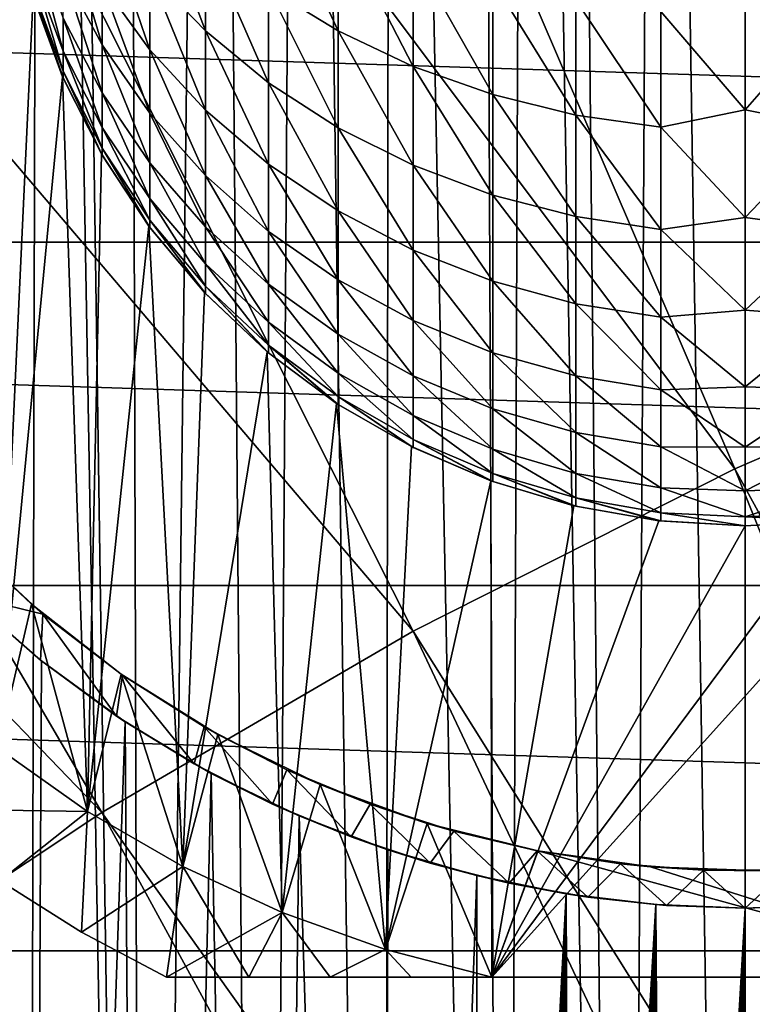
# Model space of a CAD drawing. Header units: metres. Extents: x -258 to 72, y -72 to 102.
# Tile 262 of 656: x -6.83 to 0.07, y 46.49 to 55.76. Entities that reach past the tile are written whole.
import ezdxf

# ---------------------------------------------------------------- set-up
doc = ezdxf.new("R2010")
doc.units = ezdxf.units.M
doc.layers.add('solid_FREESTAND_ASM_SW0005', color=7, linetype='CONTINUOUS')

msp = doc.modelspace()

# ---------------------------------------------------------------- linework, layer by layer
at = {"layer": 'solid_FREESTAND_ASM_SW0005'}
for points in [[(-7.431224, 78.117935, 45.329845), (-7.861167, 21.614857, 45.075058), (-6.769404, 21.981245, 45.685635)], [(-6.636581, 77.559883, 45.75198), (-7.431224, 78.117935, 45.329845), (-6.769404, 21.981245, 45.685635)], [(-6.636581, 77.559883, 45.75198), (-6.769404, 21.981245, 45.685635), (-5.658279, 22.293135, 46.191864)], [(-6.470491, 77.454865, 45.832653), (-6.636581, 77.559883, 45.75198), (-5.658279, 22.293135, 46.191864)], [(-5.823813, 77.080482, 46.123283), (-6.470491, 77.454865, 45.832653), (-5.658279, 22.293135, 46.191864)], [(-4.99989, 76.676208, 46.442173), (-5.823813, 77.080482, 46.123283), (-5.658279, 22.293135, 46.191864)], [(-4.99989, 76.676208, 46.442173), (-5.658279, 22.293135, 46.191864), (-4.535265, 22.548422, 46.59795)], [(-4.169953, 76.342972, 46.708729), (-4.99989, 76.676208, 46.442173), (-4.535265, 22.548422, 46.59795)], [(-4.169953, 76.342972, 46.708729), (-4.535265, 22.548422, 46.59795), (-3.405523, 22.746481, 46.908298)], [(-3.336664, 76.076469, 46.924183), (-4.169953, 76.342972, 46.708729), (-3.405523, 22.746481, 46.908298)], [(-3.336664, 76.076469, 46.924183), (-3.405523, 22.746481, 46.908298), (-2.27184, 22.887524, 47.126957)], [(-2.501776, 75.873108, 47.089901), (-3.336664, 76.076469, 46.924183), (-2.27184, 22.887524, 47.126957)], [(-2.062842, 75.790543, 47.157478), (-2.501776, 75.873108, 47.089901), (-2.27184, 22.887524, 47.126957)], [(-2.062842, 75.790543, 47.157478), (-2.27184, 22.887524, 47.126957), (-1.136793, 22.971889, 47.256863)], [(-1.666909, 75.73008, 47.207092), (-2.062842, 75.790543, 47.157478), (-1.136793, 22.971889, 47.256863)], [(-0.832487, 75.645218, 47.276882), (-1.666909, 75.73008, 47.207092), (-1.136793, 22.971889, 47.256863)], [(-0.832487, 75.645218, 47.276882), (-1.136793, 22.971889, 47.256863), (0, 23, 47.299999)], [(0, 75.617157, 47.299999), (-0.832487, 75.645218, 47.276882), (0, 23, 47.299999)], [(0.827557, 75.644501, 47.277153), (0, 75.617157, 47.299999), (1.136797, 22.971889, 47.256863)], [(0, 75.617157, 47.299999), (0, 23, 47.299999), (1.136797, 22.971889, 47.256863)], [(6.208228, 54.036381, -872.605164), (-0.000496, 70.836792, -873.1203), (-2.318088, 70.798859, -873.1203)], [(6.208228, 54.036381, -872.605164), (2.31709, 70.798882, -873.1203), (-0.000496, 70.836792, -873.1203)], [(-7.592783, 68.983185, -873.069885), (3.018616, 52.879505, -872.566895), (-3.397065, 70.755295, -873.1203)], [(6.208228, 54.036381, -872.605164), (-2.318088, 70.798859, -873.1203), (-3.397065, 70.755295, -873.1203)], [(6.208228, 54.036381, -872.605164), (-3.397065, 70.755295, -873.1203), (3.018616, 52.879505, -872.566895)], [(-7.592783, 68.983185, -873.069885), (-11.677063, 66.962334, -873.020874), (-0.096357, 51.534515, -872.52948)], [(-7.592783, 68.983185, -873.069885), (-0.096357, 51.534515, -872.52948), (3.018616, 52.879505, -872.566895)], [(-11.677063, 66.962334, -873.020874), (-15.632658, 64.699898, -872.973328), (-3.125612, 50.006203, -872.493103)], [(-11.677063, 66.962334, -873.020874), (-3.125612, 50.006203, -872.493103), (-0.096357, 51.534515, -872.52948)], [(-15.632658, 64.699898, -872.973328), (-19.445297, 62.204041, -872.927612), (-6.058371, 48.299995, -872.457947)], [(-15.632658, 64.699898, -872.973328), (-6.058371, 48.299995, -872.457947), (-3.125612, 50.006203, -872.493103)], [(-19.445297, 62.204041, -872.927612), (-8.884202, 46.421974, -872.424011), (-6.058371, 48.299995, -872.457947)], [(-5.080983, 55.657928, -422.38147), (-5.606095, 56.201885, -422.077606), (-5.606095, 57.040813, -423.440125)], [(-5.080983, 56.52459, -423.789032), (-5.080983, 55.657928, -422.38147), (-5.606095, 57.040813, -423.440125)], [(-3.832261, 55.660572, -424.373016), (-4.487022, 56.06242, -424.10141), (-4.487022, 57.073483, -425.468445)], [(-3.832261, 56.696114, -425.773163), (-3.832261, 55.660572, -424.373016), (-4.487022, 57.073483, -425.468445)], [(-6.893654, 56.784462, -2.2), (-6.705927, 55.992378, -2.2), (-7.036954, 48.904327, -2.2)], [(-6.055243, 55.525967, -418.937683), (-6.42234, 56.211876, -418.695343), (-6.42234, 56.763935, -420.069183)], [(-6.055243, 56.101048, -420.368835), (-6.055243, 55.525967, -418.937683), (-6.42234, 56.763935, -420.069183)], [(-5.606095, 55.481525, -420.648865), (-6.055243, 56.101048, -420.368835), (-6.055243, 56.795425, -421.746033)], [(-5.606095, 56.201885, -422.077606), (-5.606095, 55.481525, -420.648865), (-6.055243, 56.795425, -421.746033)], [(48.741875, 53.670101, -887), (-48.741859, 53.670113, -887), (-45.20306, 56.682743, -887)], [(48.741875, 53.670101, -887), (-45.20306, 56.682743, -887), (45.203075, 56.682732, -887)], [(-3.125571, 55.324482, -424.600159), (-3.832261, 55.660572, -424.373016), (-3.832261, 56.696114, -425.773163)], [(-3.125571, 56.380501, -426.027985), (-3.125571, 55.324482, -424.600159), (-3.832261, 56.696114, -425.773163)], [(-6.42234, 55.466385, -415.832245), (-6.702413, 56.220573, -415.702911), (-6.702413, 56.518826, -417.086792)], [(-6.42234, 55.77832, -417.279602), (-6.42234, 55.466385, -415.832245), (-6.702413, 56.518826, -417.086792)], [(-4.487022, 55.170937, -422.653534), (-5.080983, 55.657928, -422.38147), (-5.080983, 56.52459, -423.789032)], [(-4.487022, 56.06242, -424.10141), (-4.487022, 55.170937, -422.653534), (-5.080983, 56.52459, -423.789032)], [(-2.376529, 55.058712, -424.779785), (-3.125571, 55.324482, -424.600159), (-3.125571, 56.380501, -426.027985)], [(-2.376529, 56.13092, -426.229523), (-2.376529, 55.058712, -424.779785), (-3.125571, 56.380501, -426.027985)], [(-6.42234, 55.27832, -414.363617), (-6.702413, 56.04076, -414.298706), (-6.702413, 56.220573, -415.702911)], [(-6.42234, 55.466385, -415.832245), (-6.42234, 55.27832, -414.363617), (-6.702413, 56.220573, -415.702911)], [(-6.055243, 55.074326, -417.462921), (-6.42234, 55.77832, -417.279602), (-6.42234, 56.211876, -418.695343)], [(-6.055243, 55.525967, -418.937683), (-6.055243, 55.074326, -417.462921), (-6.42234, 56.211876, -418.695343)], [(-5.080983, 54.913761, -420.905518), (-5.606095, 55.481525, -420.648865), (-5.606095, 56.201885, -422.077606)], [(-5.080983, 55.657928, -422.38147), (-5.080983, 54.913761, -420.905518), (-5.606095, 56.201885, -422.077606)], [(-5.606095, 54.884926, -419.164185), (-6.055243, 55.525967, -418.937683), (-6.055243, 56.101048, -420.368835)], [(-5.606095, 55.481525, -420.648865), (-5.606095, 54.884926, -419.164185), (-6.055243, 56.101048, -420.368835)], [(-1.595284, 54.866859, -424.909454), (-2.376529, 55.058712, -424.779785), (-2.376529, 56.13092, -426.229523)], [(-1.595284, 55.950756, -426.374969), (-1.595284, 54.866859, -424.909454), (-2.376529, 56.13092, -426.229523)], [(-6.705927, 55.992378, -2.2), (-6.427511, 55.22744, -2.2), (-7.036954, 48.904327, -2.2)], [(-6.427513, 55.22744, -412.884338), (-6.427511, 55.22744, -2.2), (-6.705927, 55.992378, -2.2)], [(-6.702413, 55.980675, -412.884338), (-6.427513, 55.22744, -412.884338), (-6.705927, 55.992378, -2.2)], [(-6.702413, 56.04076, -414.298706), (-6.42234, 55.215481, -412.884338), (-6.427513, 55.22744, -412.884338)], [(-6.42234, 55.27832, -414.363617), (-6.42234, 55.215481, -412.884338), (-6.702413, 56.04076, -414.298706)], [(-6.702413, 56.04076, -414.298706), (-6.427513, 55.22744, -412.884338), (-6.702413, 55.980675, -412.884338)], [(-3.832261, 54.747498, -422.890076), (-4.487022, 55.170937, -422.653534), (-4.487022, 56.06242, -424.10141)], [(-3.832261, 55.660572, -424.373016), (-3.832261, 54.747498, -422.890076), (-4.487022, 56.06242, -424.10141)], [(0, 56.067154, -426.806213), (0, 54.916916, -425.30719), (-0.792422, 55.842445, -426.462433)], [(0.81265, 55.844265, -426.460968), (0, 54.916916, -425.30719), (0, 56.067154, -426.806213)], [(-0.792422, 54.751522, -424.987396), (-1.595284, 54.866859, -424.909454), (-1.595284, 55.950756, -426.374969)], [(-0.792422, 55.842445, -426.462433), (-0.792422, 54.751522, -424.987396), (-1.595284, 55.950756, -426.374969)], [(0, 54.916916, -425.30719), (-0.792422, 54.751522, -424.987396), (-0.792422, 55.842445, -426.462433)], [(0.81265, 55.844265, -426.460968), (0.81265, 54.753456, -424.986115), (0, 54.916916, -425.30719)], [(-6.055243, 54.749382, -415.95517), (-6.42234, 55.466385, -415.832245), (-6.42234, 55.77832, -417.279602)], [(-6.055243, 55.074326, -417.462921), (-6.055243, 54.749382, -415.95517), (-6.42234, 55.77832, -417.279602)], [(-4.487022, 54.405449, -421.135284), (-5.080983, 54.913761, -420.905518), (-5.080983, 55.657928, -422.38147)], [(-4.487022, 55.170937, -422.653534), (-4.487022, 54.405449, -421.135284), (-5.080983, 55.657928, -422.38147)], [(-3.125571, 54.393356, -423.087921), (-3.832261, 54.747498, -422.890076), (-3.832261, 55.660572, -424.373016)], [(-3.125571, 55.324482, -424.600159), (-3.125571, 54.393356, -423.087921), (-3.832261, 55.660572, -424.373016)], [(-6.055243, 54.553474, -414.425293), (-6.42234, 55.27832, -414.363617), (-6.42234, 55.466385, -415.832245)], [(-6.055243, 54.749382, -415.95517), (-6.055243, 54.553474, -414.425293), (-6.42234, 55.466385, -415.832245)], [(-5.606095, 54.416389, -417.634247), (-6.055243, 55.074326, -417.462921), (-6.055243, 55.525967, -418.937683)], [(-5.606095, 54.884926, -419.164185), (-5.606095, 54.416389, -417.634247), (-6.055243, 55.525967, -418.937683)], [(-5.080983, 54.297443, -419.371735), (-5.606095, 54.884926, -419.164185), (-5.606095, 55.481525, -420.648865)], [(-5.080983, 54.913761, -420.905518), (-5.080983, 54.297443, -419.371735), (-5.606095, 55.481525, -420.648865)], [(-6.42234, 55.27832, -414.363617), (-6.055243, 54.488014, -412.884338), (-6.062178, 54.5, -412.884338)], [(-6.055243, 54.553474, -414.425293), (-6.055243, 54.488014, -412.884338), (-6.42234, 55.27832, -414.363617)], [(-6.42234, 55.27832, -414.363617), (-6.062178, 54.5, -412.884338), (-6.42234, 55.215481, -412.884338)], [(-2.376529, 54.113308, -423.244354), (-3.125571, 54.393356, -423.087921), (-3.125571, 55.324482, -424.600159)], [(-2.376529, 55.058712, -424.779785), (-2.376529, 54.113308, -423.244354), (-3.125571, 55.324482, -424.600159)], [(-6.427511, 55.22744, -2.2), (-6.191791, 48.309193, -2.2), (-7.036954, 48.904327, -2.2)], [(-6.427513, 55.22744, -412.884338), (-6.42234, 55.215481, -412.884338), (-6.427511, 55.22744, -2.2)], [(-6.427511, 55.22744, -2.2), (-6.062179, 54.500004, -2.2), (-6.191791, 48.309193, -2.2)], [(-6.062178, 54.5, -412.884338), (-6.062179, 54.500004, -2.2), (-6.427511, 55.22744, -2.2)], [(-6.42234, 55.215481, -412.884338), (-6.062178, 54.5, -412.884338), (-6.427511, 55.22744, -2.2)], [(-3.832261, 53.963478, -421.335052), (-4.487022, 54.405449, -421.135284), (-4.487022, 55.170937, -422.653534)], [(-3.832261, 54.747498, -422.890076), (-3.832261, 53.963478, -421.335052), (-4.487022, 55.170937, -422.653534)], [(-5.606095, 54.079285, -416.070068), (-6.055243, 54.749382, -415.95517), (-6.055243, 55.074326, -417.462921)], [(-5.606095, 54.416389, -417.634247), (-5.606095, 54.079285, -416.070068), (-6.055243, 55.074326, -417.462921)], [(-1.595284, 53.911152, -423.3573), (-2.376529, 54.113308, -423.244354), (-2.376529, 55.058712, -424.779785)], [(-1.595284, 54.866859, -424.909454), (-1.595284, 53.911152, -423.3573), (-2.376529, 55.058712, -424.779785)], [(-5.080983, 53.813419, -417.791229), (-5.606095, 54.416389, -417.634247), (-5.606095, 54.884926, -419.164185)], [(-5.080983, 54.297443, -419.371735), (-5.080983, 53.813419, -417.791229), (-5.606095, 54.884926, -419.164185)], [(-4.487022, 53.771477, -419.557587), (-5.080983, 54.297443, -419.371735), (-5.080983, 54.913761, -420.905518)], [(-4.487022, 54.405449, -421.135284), (-4.487022, 53.771477, -419.557587), (-5.080983, 54.913761, -420.905518)], [(0, 54.916916, -425.30719), (0, 53.901703, -423.713623), (-0.792422, 54.751522, -424.987396)], [(0.81265, 54.753456, -424.986115), (0, 53.901703, -423.713623), (0, 54.916916, -425.30719)], [(-0.792422, 53.789623, -423.425171), (-1.595284, 53.911152, -423.3573), (-1.595284, 54.866859, -424.909454)], [(-0.792422, 54.751522, -424.987396), (-0.792422, 53.789623, -423.425171), (-1.595284, 54.866859, -424.909454)], [(-5.606095, 53.876049, -414.482971), (-6.055243, 54.553474, -414.425293), (-6.055243, 54.749382, -415.95517)], [(-5.606095, 54.079285, -416.070068), (-5.606095, 53.876049, -414.482971), (-6.055243, 54.749382, -415.95517)], [(-3.125571, 53.593834, -421.502167), (-3.832261, 53.963478, -421.335052), (-3.832261, 54.747498, -422.890076)], [(-3.125571, 54.393356, -423.087921), (-3.125571, 53.593834, -421.502167), (-3.832261, 54.747498, -422.890076)], [(0, 53.901703, -423.713623), (-0.792422, 53.789623, -423.425171), (-0.792422, 54.751522, -424.987396)], [(0.81265, 54.753456, -424.986115), (0.81265, 53.79166, -423.424042), (0, 53.901703, -423.713623)], [(-6.055243, 54.553474, -414.425293), (-5.606095, 53.80814, -412.884338), (-5.614862, 53.819889, -412.884338)], [(-5.606095, 53.876049, -414.482971), (-5.606095, 53.80814, -412.884338), (-6.055243, 54.553474, -414.425293)], [(-6.055243, 54.553474, -414.425293), (-5.614862, 53.819889, -412.884338), (-6.055243, 54.488014, -412.884338)], [(-6.062179, 54.500004, -2.2), (-5.614861, 53.819889, -2.2), (-6.191791, 48.309193, -2.2)], [(-5.614862, 53.819889, -412.884338), (-5.614861, 53.819889, -2.2), (-6.062179, 54.500004, -2.2)], [(-6.055243, 54.488014, -412.884338), (-5.614862, 53.819889, -412.884338), (-6.062179, 54.500004, -2.2)], [(-6.062178, 54.5, -412.884338), (-6.055243, 54.488014, -412.884338), (-6.062179, 54.500004, -2.2)], [(-5.080983, 53.465172, -416.175385), (-5.606095, 54.079285, -416.070068), (-5.606095, 54.416389, -417.634247)], [(-5.080983, 53.813419, -417.791229), (-5.080983, 53.465172, -416.175385), (-5.606095, 54.416389, -417.634247)], [(-3.832261, 53.314152, -419.719147), (-4.487022, 53.771477, -419.557587), (-4.487022, 54.405449, -421.135284)], [(-3.832261, 53.963478, -421.335052), (-3.832261, 53.314152, -419.719147), (-4.487022, 54.405449, -421.135284)], [(-2.376529, 53.301529, -421.634277), (-3.125571, 53.593834, -421.502167), (-3.125571, 54.393356, -423.087921)], [(-2.376529, 54.113308, -423.244354), (-2.376529, 53.301529, -421.634277), (-3.125571, 54.393356, -423.087921)], [(-4.487022, 53.273586, -417.931793), (-5.080983, 53.813419, -417.791229), (-5.080983, 54.297443, -419.371735)], [(-4.487022, 53.771477, -419.557587), (-4.487022, 53.273586, -417.931793), (-5.080983, 54.297443, -419.371735)], [(-5.080983, 53.255219, -414.535797), (-5.606095, 53.876049, -414.482971), (-5.606095, 54.079285, -416.070068)], [(-5.080983, 53.465172, -416.175385), (-5.080983, 53.255219, -414.535797), (-5.606095, 54.079285, -416.070068)], [(-1.595284, 53.090519, -421.729675), (-2.376529, 53.301529, -421.634277), (-2.376529, 54.113308, -423.244354)], [(-1.595284, 53.911152, -423.3573), (-1.595284, 53.090519, -421.729675), (-2.376529, 54.113308, -423.244354)], [(-3.125571, 52.931671, -419.854309), (-3.832261, 53.314152, -419.719147), (-3.832261, 53.963478, -421.335052)], [(-3.125571, 53.593834, -421.502167), (-3.125571, 52.931671, -419.854309), (-3.832261, 53.963478, -421.335052)], [(-5.606095, 53.876049, -414.482971), (-5.080983, 53.185062, -412.884338), (-5.091616, 53.196308, -412.884338)], [(-5.080983, 53.255219, -414.535797), (-5.080983, 53.185062, -412.884338), (-5.606095, 53.876049, -414.482971)], [(-5.606095, 53.876049, -414.482971), (-5.091616, 53.196308, -412.884338), (-5.606095, 53.80814, -412.884338)], [(-0.792422, 52.963669, -421.787018), (-1.595284, 53.090519, -421.729675), (-1.595284, 53.911152, -423.3573)], [(-0.792422, 53.789623, -423.425171), (-0.792422, 52.963669, -421.787018), (-1.595284, 53.911152, -423.3573)], [(0, 53.901703, -423.713623), (0, 53.029243, -422.037659), (-0.792422, 53.789623, -423.425171)], [(0.81265, 53.79166, -423.424042), (0, 53.029243, -422.037659), (0, 53.901703, -423.713623)], [(-5.614861, 53.819889, -2.2), (-5.296589, 47.792347, -2.2), (-6.191791, 48.309193, -2.2)], [(-5.614862, 53.819889, -412.884338), (-5.606095, 53.80814, -412.884338), (-5.614861, 53.819889, -2.2)], [(-5.614861, 53.819889, -2.2), (-5.091614, 53.196308, -2.2), (-5.296589, 47.792347, -2.2)], [(-5.091616, 53.196308, -412.884338), (-5.091614, 53.196308, -2.2), (-5.614861, 53.819889, -2.2)], [(-5.606095, 53.80814, -412.884338), (-5.091616, 53.196308, -412.884338), (-5.614861, 53.819889, -2.2)], [(-4.487022, 52.915367, -416.269653), (-5.080983, 53.465172, -416.175385), (-5.080983, 53.813419, -417.791229)], [(-4.487022, 53.273586, -417.931793), (-4.487022, 52.915367, -416.269653), (-5.080983, 53.813419, -417.791229)], [(-3.832261, 52.804207, -418.054016), (-4.487022, 53.273586, -417.931793), (-4.487022, 53.771477, -419.557587)], [(-3.832261, 53.314152, -419.719147), (-3.832261, 52.804207, -418.054016), (-4.487022, 53.771477, -419.557587)], [(0, 53.029243, -422.037659), (-0.792422, 52.963669, -421.787018), (-0.792422, 53.789623, -423.425171)], [(0.81265, 53.79166, -423.424042), (0.81265, 52.965797, -421.786041), (0, 53.029243, -422.037659)], [(52.080395, 50.436916, -887), (-52.080379, 50.436932, -887), (-48.741859, 53.670113, -887)], [(52.080395, 50.436916, -887), (-48.741859, 53.670113, -887), (48.741875, 53.670101, -887)], [(-2.376529, 52.629215, -419.961182), (-3.125571, 52.931671, -419.854309), (-3.125571, 53.593834, -421.502167)], [(-2.376529, 53.301529, -421.634277), (-2.376529, 52.629215, -419.961182), (-3.125571, 53.593834, -421.502167)], [(-4.487022, 52.699394, -414.583099), (-5.080983, 53.255219, -414.535797), (-5.080983, 53.465172, -416.175385)], [(-4.487022, 52.915367, -416.269653), (-4.487022, 52.699394, -414.583099), (-5.080983, 53.465172, -416.175385)], [(-3.125571, 52.411644, -418.156219), (-3.832261, 52.804207, -418.054016), (-3.832261, 53.314152, -419.719147)], [(-3.125571, 52.931671, -419.854309), (-3.125571, 52.411644, -418.156219), (-3.832261, 53.314152, -419.719147)], [(-5.080983, 53.255219, -414.535797), (-4.487022, 52.627232, -412.884338), (-4.499513, 52.637688, -412.884338)], [(-4.487022, 52.699394, -414.583099), (-4.487022, 52.627232, -412.884338), (-5.080983, 53.255219, -414.535797)], [(-5.080983, 53.255219, -414.535797), (-4.499513, 52.637688, -412.884338), (-5.080983, 53.185062, -412.884338)], [(-3.832261, 52.437313, -416.351624), (-4.487022, 52.915367, -416.269653), (-4.487022, 53.273586, -417.931793)], [(-3.832261, 52.804207, -418.054016), (-3.832261, 52.437313, -416.351624), (-4.487022, 53.273586, -417.931793)], [(-1.595284, 52.410877, -420.0383), (-2.376529, 52.629215, -419.961182), (-2.376529, 53.301529, -421.634277)], [(-1.595284, 53.090519, -421.729675), (-1.595284, 52.410877, -420.0383), (-2.376529, 53.301529, -421.634277)], [(-5.091614, 53.196308, -2.2), (-4.499516, 52.637691, -2.2), (-5.296589, 47.792347, -2.2)], [(-5.091616, 53.196308, -412.884338), (-5.080983, 53.185062, -412.884338), (-5.091614, 53.196308, -2.2)], [(-4.499513, 52.637688, -412.884338), (-4.499516, 52.637691, -2.2), (-5.091614, 53.196308, -2.2)], [(-5.080983, 53.185062, -412.884338), (-4.499513, 52.637688, -412.884338), (-5.091614, 53.196308, -2.2)], [(-0.792422, 52.279621, -420.084686), (-1.595284, 52.410877, -420.0383), (-1.595284, 53.090519, -421.729675)], [(-0.792422, 52.963669, -421.787018), (-0.792422, 52.279621, -420.084686), (-1.595284, 53.090519, -421.729675)], [(0, 53.029243, -422.037659), (0, 52.306175, -420.292023), (-0.792422, 52.963669, -421.787018)], [(0.81265, 52.965797, -421.786041), (0, 52.306175, -420.292023), (0, 53.029243, -422.037659)], [(0, 52.306175, -420.292023), (-0.792422, 52.279621, -420.084686), (-0.792422, 52.963669, -421.787018)], [(0.81265, 52.965797, -421.786041), (0.81265, 52.281822, -420.083893), (0, 52.306175, -420.292023)], [(-3.832261, 52.216114, -414.624237), (-4.487022, 52.699394, -414.583099), (-4.487022, 52.915367, -416.269653)], [(-3.832261, 52.437313, -416.351624), (-3.832261, 52.216114, -414.624237), (-4.487022, 52.915367, -416.269653)], [(-2.376529, 52.101212, -418.237061), (-3.125571, 52.411644, -418.156219), (-3.125571, 52.931671, -419.854309)], [(-2.376529, 52.629215, -419.961182), (-2.376529, 52.101212, -418.237061), (-3.125571, 52.931671, -419.854309)], [(3.018616, 52.879505, -872.566895), (-0.096357, 51.534515, -872.52948), (9.042175, 34.825626, -872.189087)], [(-3.125571, 52.037495, -416.420166), (-3.832261, 52.437313, -416.351624), (-3.832261, 52.804207, -418.054016)], [(-3.125571, 52.411644, -418.156219), (-3.125571, 52.037495, -416.420166), (-3.832261, 52.804207, -418.054016)], [(-4.487022, 52.699394, -414.583099), (-3.832261, 52.142204, -412.884338), (-3.846563, 52.151585, -412.884338)], [(-3.832261, 52.216114, -414.624237), (-3.832261, 52.142204, -412.884338), (-4.487022, 52.699394, -414.583099)], [(-4.487022, 52.699394, -414.583099), (-3.846563, 52.151585, -412.884338), (-4.487022, 52.627232, -412.884338)], [(-4.499516, 52.637691, -2.2), (-4.358607, 47.357983, -2.2), (-5.296589, 47.792347, -2.2)], [(-4.499516, 52.637691, -2.2), (-3.84656, 52.151585, -2.2), (-4.358607, 47.357983, -2.2)], [(-3.846563, 52.151585, -412.884338), (-3.84656, 52.151585, -2.2), (-4.499516, 52.637691, -2.2)], [(-4.487022, 52.627232, -412.884338), (-3.846563, 52.151585, -412.884338), (-4.499516, 52.637691, -2.2)], [(-4.499513, 52.637688, -412.884338), (-4.487022, 52.627232, -412.884338), (-4.499516, 52.637691, -2.2)], [(-1.595284, 51.877121, -418.29541), (-2.376529, 52.101212, -418.237061), (-2.376529, 52.629215, -419.961182)], [(-1.595284, 52.410877, -420.0383), (-1.595284, 51.877121, -418.29541), (-2.376529, 52.629215, -419.961182)], [(-3.125571, 51.811924, -414.65863), (-3.832261, 52.216114, -414.624237), (-3.832261, 52.437313, -416.351624)], [(-3.125571, 52.037495, -416.420166), (-3.125571, 51.811924, -414.65863), (-3.832261, 52.437313, -416.351624)], [(-2.376529, 51.721329, -416.474396), (-3.125571, 52.037495, -416.420166), (-3.125571, 52.411644, -418.156219)], [(-2.376529, 52.101212, -418.237061), (-2.376529, 51.721329, -416.474396), (-3.125571, 52.411644, -418.156219)], [(-0.792422, 51.742405, -418.330475), (-1.595284, 51.877121, -418.29541), (-1.595284, 52.410877, -420.0383)], [(-0.792422, 52.279621, -420.084686), (-0.792422, 51.742405, -418.330475), (-1.595284, 52.410877, -420.0383)], [(0, 52.306175, -420.292023), (0, 51.737999, -418.48999), (-0.792422, 52.279621, -420.084686)], [(0.81265, 52.281822, -420.083893), (0, 51.737999, -418.48999), (0, 52.306175, -420.292023)], [(-3.832261, 52.216114, -414.624237), (-3.125571, 51.736549, -412.884338), (-3.141594, 51.744572, -412.884338)], [(-3.125571, 51.811924, -414.65863), (-3.125571, 51.736549, -412.884338), (-3.832261, 52.216114, -414.624237)], [(-3.832261, 52.216114, -414.624237), (-3.141594, 51.744572, -412.884338), (-3.832261, 52.142204, -412.884338)], [(0, 51.737999, -418.48999), (-0.792422, 51.742405, -418.330475), (-0.792422, 52.279621, -420.084686)], [(0.81265, 52.281822, -420.083893), (0.81265, 51.744663, -418.329895), (0, 51.737999, -418.48999)], [(-3.84656, 52.151585, -2.2), (-3.385394, 47.00959, -2.2), (-4.358607, 47.357983, -2.2)], [(-3.846563, 52.151585, -412.884338), (-3.832261, 52.142204, -412.884338), (-3.84656, 52.151585, -2.2)], [(-3.84656, 52.151585, -2.2), (-3.141594, 51.744572, -2.2), (-3.385394, 47.00959, -2.2)], [(-3.141594, 51.744572, -412.884338), (-3.141594, 51.744572, -2.2), (-3.84656, 52.151585, -2.2)], [(-3.832261, 52.142204, -412.884338), (-3.141594, 51.744572, -412.884338), (-3.84656, 52.151585, -2.2)], [(-1.595284, 51.493095, -416.513519), (-2.376529, 51.721329, -416.474396), (-2.376529, 52.101212, -418.237061)], [(-1.595284, 51.877121, -418.29541), (-1.595284, 51.493095, -416.513519), (-2.376529, 52.101212, -418.237061)], [(-2.376529, 51.492294, -414.685852), (-3.125571, 51.811924, -414.65863), (-3.125571, 52.037495, -416.420166)], [(-2.376529, 51.721329, -416.474396), (-2.376529, 51.492294, -414.685852), (-3.125571, 52.037495, -416.420166)], [(-0.792422, 51.355888, -416.537048), (-1.595284, 51.493095, -416.513519), (-1.595284, 51.877121, -418.29541)], [(-0.792422, 51.742405, -418.330475), (-0.792422, 51.355888, -416.537048), (-1.595284, 51.877121, -418.29541)], [(-3.141594, 51.744572, -2.2), (-2.394144, 51.422153, -2.2), (-3.385394, 47.00959, -2.2)], [(-2.394141, 51.422153, -412.884338), (-2.394144, 51.422153, -2.2), (-3.141594, 51.744572, -2.2)], [(-3.125571, 51.736549, -412.884338), (-2.394141, 51.422153, -412.884338), (-3.141594, 51.744572, -2.2)], [(-3.141594, 51.744572, -412.884338), (-3.125571, 51.736549, -412.884338), (-3.141594, 51.744572, -2.2)], [(-3.125571, 51.811924, -414.65863), (-2.376529, 51.415768, -412.884338), (-2.394141, 51.422153, -412.884338)], [(-2.376529, 51.492294, -414.685852), (-2.376529, 51.415768, -412.884338), (-3.125571, 51.811924, -414.65863)], [(-3.125571, 51.811924, -414.65863), (-2.394141, 51.422153, -412.884338), (-3.125571, 51.736549, -412.884338)], [(0, 51.329044, -416.645294), (-0.792422, 51.355888, -416.537048), (-0.792422, 51.742405, -418.330475)], [(0, 51.737999, -418.48999), (0, 51.329044, -416.645294), (-0.792422, 51.742405, -418.330475)], [(0.81265, 51.744663, -418.329895), (0, 51.329044, -416.645294), (0, 51.737999, -418.48999)], [(0.81265, 51.744663, -418.329895), (0.81265, 51.358189, -416.536652), (0, 51.329044, -416.645294)], [(-1.595284, 51.261566, -414.705475), (-2.376529, 51.492294, -414.685852), (-2.376529, 51.721329, -416.474396)], [(-1.595284, 51.493095, -416.513519), (-1.595284, 51.261566, -414.705475), (-2.376529, 51.721329, -416.474396)], [(-0.096357, 51.534515, -872.52948), (-3.125612, 50.006203, -872.493103), (6.984424, 33.867382, -872.164429)], [(-2.376529, 51.492294, -414.685852), (-1.595284, 51.184204, -412.884338), (-1.614311, 51.188686, -412.884338)], [(-1.595284, 51.261566, -414.705475), (-1.595284, 51.184204, -412.884338), (-2.376529, 51.492294, -414.685852)], [(-2.376529, 51.492294, -414.685852), (-1.614311, 51.188686, -412.884338), (-2.376529, 51.415768, -412.884338)], [(-0.792422, 51.12286, -414.717285), (-1.595284, 51.261566, -414.705475), (-1.595284, 51.493095, -416.513519)], [(-0.792422, 51.355888, -416.537048), (-0.792422, 51.12286, -414.717285), (-1.595284, 51.493095, -416.513519)], [(-0.096357, 51.534515, -872.52948), (6.984424, 33.867382, -872.164429), (9.042175, 34.825626, -872.189087)], [(-2.394144, 51.422153, -2.2), (-2.384848, 46.75, -2.2), (-3.385394, 47.00959, -2.2)], [(-2.394144, 51.422153, -2.2), (-1.614308, 51.188686, -2.2), (-2.384848, 46.75, -2.2)], [(-1.614311, 51.188686, -412.884338), (-1.614308, 51.188686, -2.2), (-2.394144, 51.422153, -2.2)], [(-2.376529, 51.415768, -412.884338), (-1.614311, 51.188686, -412.884338), (-2.394144, 51.422153, -2.2)], [(-2.394141, 51.422153, -412.884338), (-2.376529, 51.415768, -412.884338), (-2.394144, 51.422153, -2.2)], [(0.81265, 51.358189, -416.536652), (0, 51.082417, -414.772003), (0, 51.329044, -416.645294)], [(0.81265, 51.358189, -416.536652), (0.81265, 51.125187, -414.717102), (0, 51.082417, -414.772003)], [(0, 51.082417, -414.772003), (-0.792422, 51.12286, -414.717285), (-0.792422, 51.355888, -416.537048)], [(0, 51.329044, -416.645294), (0, 51.082417, -414.772003), (-0.792422, 51.355888, -416.537048)], [(1.614308, 51.188686, -2.2), (2.384848, 46.75, -2.2), (-2.384848, 46.75, -2.2)], [(0.812653, 51.047333, -2.2), (1.614308, 51.188686, -2.2), (-2.384848, 46.75, -2.2)], [(-1.614308, 51.188686, -2.2), (-0.812653, 51.047333, -2.2), (-2.384848, 46.75, -2.2)], [(-1.614311, 51.188686, -412.884338), (-1.595284, 51.184204, -412.884338), (-1.614308, 51.188686, -2.2)], [(-0.81265, 51.047333, -412.884338), (-0.812653, 51.047333, -2.2), (-1.614308, 51.188686, -2.2)], [(-1.595284, 51.184204, -412.884338), (-0.81265, 51.047333, -412.884338), (-1.614308, 51.188686, -2.2)], [(-1.595284, 51.261566, -414.705475), (-0.792422, 51.044998, -412.884338), (-0.81265, 51.047333, -412.884338)], [(-0.792422, 51.12286, -414.717285), (-0.792422, 51.044998, -412.884338), (-1.595284, 51.261566, -414.705475)], [(-1.595284, 51.261566, -414.705475), (-0.81265, 51.047333, -412.884338), (-1.595284, 51.184204, -412.884338)], [(-0.792422, 51.12286, -414.717285), (0, 51, -412.884338), (-0.792422, 51.044998, -412.884338)], [(0, 51.082417, -414.772003), (0, 51, -412.884338), (-0.792422, 51.12286, -414.717285)], [(0.81265, 51.125187, -414.717102), (0.81265, 51.047333, -412.884338), (0, 51.082417, -414.772003)], [(0, 51.082417, -414.772003), (0.81265, 51.047333, -412.884338), (0, 51, -412.884338)], [(-7.331439, 50.836727, 22.799999), (-7.493728, 51.00668, 10.3), (-6.72167, 50.261677, 10.3)], [(-7.036954, 48.904327, 10.3), (-6.72167, 50.261677, 10.3), (-7.493728, 51.00668, 10.3)], [(0, 51, -2.2), (0.812653, 51.047333, -2.2), (-2.384848, 46.75, -2.2)], [(-0.812653, 51.047333, -2.2), (0, 51, -2.2), (-2.384848, 46.75, -2.2)], [(0, 51, -207.54216), (0, 51, -2.2), (-0.812653, 51.047333, -2.2)], [(0, 51, -207.54216), (-0.812653, 51.047333, -2.2), (0, 51, -412.884338)], [(-0.792422, 51.044998, -412.884338), (0, 51, -412.884338), (-0.812653, 51.047333, -2.2)], [(-0.81265, 51.047333, -412.884338), (-0.792422, 51.044998, -412.884338), (-0.812653, 51.047333, -2.2)], [(0.81265, 51.047333, -412.884338), (0.812653, 51.047333, -2.2), (0, 51, -2.2)], [(0, 51, -207.54216), (0.81265, 51.047333, -412.884338), (0, 51, -2.2)], [(0, 51, -207.54216), (0, 51, -412.884338), (0.81265, 51.047333, -412.884338)], [(-6.612836, 50.168465, 22.286489), (-7.331439, 50.344284, 22.799999), (-7.331439, 50.836727, 22.799999)], [(-6.612836, 50.168465, 22.286489), (-7.331439, 50.836727, 22.799999), (-6.72167, 50.261677, 10.3)], [(55.20488, 46.996502, -887), (-55.204865, 46.996517, -887), (-52.080379, 50.436932, -887)], [(55.20488, 46.996502, -887), (-52.080379, 50.436932, -887), (52.080395, 50.436916, -887)], [(-7.374962, 50.3862, 19.238226), (-6.769411, 21.981243, 18.914368), (-7.861175, 21.614855, 19.524944)], [(-7.374962, 50.3862, 19.238226), (-6.626322, 49.726437, 18.842962), (-6.769411, 21.981243, 18.914368)], [(-6.636944, 49.734955, 22.30245), (-6.626322, 49.726437, 18.842962), (-7.374962, 50.3862, 19.238226)], [(-7.331439, 50.344284, 22.799999), (-6.636944, 49.734955, 22.30245), (-7.374962, 50.3862, 19.238226)], [(-6.612836, 50.168465, 22.286489), (-6.636944, 49.734955, 22.30245), (-7.331439, 50.344284, 22.799999)], [(-7.036954, 48.904327, 10.3), (-6.191791, 48.309193, 10.3), (-6.72167, 50.261677, 10.3)], [(-6.612836, 50.168465, 22.286489), (-6.72167, 50.261677, 10.3), (-5.875977, 49.601463, 10.3)], [(-6.191791, 48.309193, 10.3), (-5.875977, 49.601463, 10.3), (-6.72167, 50.261677, 10.3)], [(-6.612836, 50.168465, 22.286489), (-5.920031, 49.207207, 21.861933), (-6.636944, 49.734955, 22.30245)], [(-5.862586, 49.592106, 21.829561), (-5.920031, 49.207207, 21.861933), (-6.612836, 50.168465, 22.286489)], [(-5.862586, 49.592106, 21.829561), (-6.612836, 50.168465, 22.286489), (-5.875977, 49.601463, 10.3)], [(-3.125612, 50.006203, -872.493103), (-6.058371, 48.299995, -872.457947), (4.98772, 32.78767, -872.140442)], [(-3.125612, 50.006203, -872.493103), (4.98772, 32.78767, -872.140442), (6.984424, 33.867382, -872.164429)], [(-6.626322, 49.726437, 18.842962), (-5.839527, 49.153538, 18.483345), (-6.769411, 21.981243, 18.914368)], [(-6.636944, 49.734955, 22.30245), (-5.920031, 49.207207, 21.861933), (-6.626322, 49.726437, 18.842962)], [(-5.920031, 49.207207, 21.861933), (-5.839527, 49.153538, 18.483345), (-6.626322, 49.726437, 18.842962)], [(-6.191791, 48.309193, 10.3), (-5.296589, 47.792347, 10.3), (-5.875977, 49.601463, 10.3)], [(-5.862586, 49.592106, 21.829561), (-5.875977, 49.601463, 10.3), (-4.9659, 49.033264, 10.3)], [(-5.296589, 47.792347, 10.3), (-4.9659, 49.033264, 10.3), (-5.875977, 49.601463, 10.3)], [(-5.862586, 49.592106, 21.829561), (-5.189325, 48.757114, 21.48007), (-5.920031, 49.207207, 21.861933)], [(-5.093658, 49.105217, 21.434704), (-5.189325, 48.757114, 21.48007), (-5.862586, 49.592106, 21.829561)], [(-5.093658, 49.105217, 21.434704), (-5.862586, 49.592106, 21.829561), (-4.9659, 49.033264, 10.3)], [(-5.839527, 49.153538, 18.483345), (-5.658288, 22.293133, 18.40814), (-6.769411, 21.981243, 18.914368)], [(-5.920031, 49.207207, 21.861933), (-5.189325, 48.757114, 21.48007), (-5.839527, 49.153538, 18.483345)], [(-5.839527, 49.153538, 18.483345), (-5.027915, 48.668331, 18.167763), (-5.658288, 22.293133, 18.40814)], [(-5.189325, 48.757114, 21.48007), (-5.027915, 48.668331, 18.167763), (-5.839527, 49.153538, 18.483345)], [(-5.093658, 49.105217, 21.434704), (-4.450823, 48.3797, 21.155935), (-5.189325, 48.757114, 21.48007)], [(-4.314353, 48.702209, 21.102394), (-4.450823, 48.3797, 21.155935), (-5.093658, 49.105217, 21.434704)], [(-4.314353, 48.702209, 21.102394), (-5.093658, 49.105217, 21.434704), (-4.9659, 49.033264, 10.3)], [(-5.296589, 47.792347, 10.3), (-4.358607, 47.357983, 10.3), (-4.9659, 49.033264, 10.3)], [(-4.314353, 48.702209, 21.102394), (-4.9659, 49.033264, 10.3), (-4.001416, 48.563309, 10.3)], [(-4.358607, 47.357983, 10.3), (-4.001416, 48.563309, 10.3), (-4.9659, 49.033264, 10.3)], [(-7.407256, 48.329742, -1.806717), (-7.036954, 48.904327, -2.2), (-6.191791, 48.309193, -2.2)], [(-7.018474, 47.656353, 9.72265), (-6.191791, 48.309193, 10.3), (-7.036954, 48.904327, 10.3)], [(-5.027915, 48.668331, 18.167763), (-4.535272, 22.548422, 18.002054), (-5.658288, 22.293133, 18.40814)], [(-5.189325, 48.757114, 21.48007), (-4.450823, 48.3797, 21.155935), (-5.027915, 48.668331, 18.167763)], [(-5.027915, 48.668331, 18.167763), (-4.201151, 48.268078, 17.900335), (-4.535272, 22.548422, 18.002054)], [(-4.450823, 48.3797, 21.155935), (-4.201151, 48.268078, 17.900335), (-5.027915, 48.668331, 18.167763)], [(-4.314353, 48.702209, 21.102394), (-3.708653, 48.06995, 20.887468), (-4.450823, 48.3797, 21.155935)], [(-3.530086, 48.37706, 20.830976), (-3.708653, 48.06995, 20.887468), (-4.314353, 48.702209, 21.102394)], [(-3.530086, 48.37706, 20.830976), (-4.314353, 48.702209, 21.102394), (-4.001416, 48.563309, 10.3)], [(-4.358607, 47.357983, 10.3), (-3.385394, 47.00959, 10.3), (-4.001416, 48.563309, 10.3)], [(-3.530086, 48.37706, 20.830976), (-4.001416, 48.563309, 10.3), (-2.993098, 48.196743, 10.3)], [(-3.385394, 47.00959, 10.3), (-2.993098, 48.196743, 10.3), (-4.001416, 48.563309, 10.3)], [(-6.058371, 48.299995, -872.457947), (-8.884202, 46.421974, -872.424011), (3.059227, 31.590355, -872.117249)], [(-7.407256, 48.329742, -1.806717), (-6.191791, 48.309193, -2.2), (-7.018474, 47.656353, -1.62265)], [(-7.018474, 47.656353, -1.62265), (-6.191791, 48.309193, -2.2), (-6.25, 47.174683, -1.62265)], [(-7.018474, 47.656353, 9.72265), (-6.25, 47.174683, 9.72265), (-6.191791, 48.309193, 10.3)], [(-6.25, 47.174683, -1.62265), (-6.191791, 48.309193, -2.2), (-5.296589, 47.792347, -2.2)], [(-6.25, 47.174683, 9.72265), (-5.296589, 47.792347, 10.3), (-6.191791, 48.309193, 10.3)], [(-6.058371, 48.299995, -872.457947), (3.059227, 31.590355, -872.117249), (4.98772, 32.78767, -872.140442)], [(-4.450823, 48.3797, 21.155935), (-3.708653, 48.06995, 20.887468), (-4.201151, 48.268078, 17.900335)], [(-3.530086, 48.37706, 20.830976), (-2.965431, 47.82325, 20.672178), (-3.708653, 48.06995, 20.887468)], [(-2.744457, 48.124249, 20.61805), (-2.965431, 47.82325, 20.672178), (-3.530086, 48.37706, 20.830976)], [(-2.744457, 48.124249, 20.61805), (-3.530086, 48.37706, 20.830976), (-2.993098, 48.196743, 10.3)], [(-4.201151, 48.268078, 17.900335), (-3.405525, 22.746481, 17.691702), (-4.535272, 22.548422, 18.002054)], [(-4.201151, 48.268078, 17.900335), (-3.365773, 47.948555, 17.682491), (-3.405525, 22.746481, 17.691702)], [(-3.708653, 48.06995, 20.887468), (-3.365773, 47.948555, 17.682491), (-4.201151, 48.268078, 17.900335)], [(-3.385394, 47.00959, 10.3), (-2.384848, 46.75, 10.3), (-2.993098, 48.196743, 10.3)], [(-2.744457, 48.124249, 20.61805), (-2.993098, 48.196743, 10.3), (-1.951975, 47.93758, 10.3)], [(-2.384848, 46.75, 10.3), (-1.951975, 47.93758, 10.3), (-2.993098, 48.196743, 10.3)], [(-2.744457, 48.124249, 20.61805), (-2.222632, 47.635643, 20.507633), (-2.965431, 47.82325, 20.672178)], [(-1.958949, 47.938938, 20.460976), (-2.222632, 47.635643, 20.507633), (-2.744457, 48.124249, 20.61805)], [(-1.958949, 47.938938, 20.460976), (-2.744457, 48.124249, 20.61805), (-1.951975, 47.93758, 10.3)], [(-3.708653, 48.06995, 20.887468), (-2.965431, 47.82325, 20.672178), (-3.365773, 47.948555, 17.682491)], [(-3.365773, 47.948555, 17.682491), (-2.526064, 47.705391, 17.514229), (-3.405525, 22.746481, 17.691702)], [(-2.965431, 47.82325, 20.672178), (-2.526064, 47.705391, 17.514229), (-3.365773, 47.948555, 17.682491)], [(-2.384848, 46.75, 10.3), (2.384848, 46.75, 10.3), (-1.951975, 47.93758, 10.3)], [(-1.958949, 47.938938, 20.460976), (-1.480845, 47.503948, 20.39172), (-2.222632, 47.635643, 20.507633)], [(-1.174867, 47.817554, 20.357651), (-1.480845, 47.503948, 20.39172), (-1.958949, 47.938938, 20.460976)], [(-1.174867, 47.817554, 20.357651), (-1.958949, 47.938938, 20.460976), (-1.951975, 47.93758, 10.3)], [(-1.174867, 47.817554, 20.357651), (-1.951975, 47.93758, 10.3), (-0.889478, 47.788666, 10.3)], [(2.384848, 46.75, 10.3), (-0.889478, 47.788666, 10.3), (-1.951975, 47.93758, 10.3)], [(-6.25, 47.174683, -1.62265), (-5.296589, 47.792347, -2.2), (-5.448624, 46.75, -1.62265)], [(-6.25, 47.174683, 9.72265), (-5.448624, 46.75, 9.72265), (-5.296589, 47.792347, 10.3)], [(-5.448624, 46.75, -1.62265), (-5.296589, 47.792347, -2.2), (-4.358607, 47.357983, -2.2)], [(-5.448624, 46.75, 9.72265), (-4.67315, 46.75, 9.906255), (-5.296589, 47.792347, 10.3)], [(-4.67315, 46.75, 9.906255), (-4.358607, 47.357983, 10.3), (-5.296589, 47.792347, 10.3)], [(-2.965431, 47.82325, 20.672178), (-2.222632, 47.635643, 20.507633), (-2.526064, 47.705391, 17.514229)], [(-1.174867, 47.817554, 20.357651), (-0.740111, 47.425869, 20.322845), (-1.480845, 47.503948, 20.39172)], [(-0.391394, 47.757477, 20.306385), (-0.740111, 47.425869, 20.322845), (-1.174867, 47.817554, 20.357651)], [(-0.391394, 47.757477, 20.306385), (-1.174867, 47.817554, 20.357651), (-0.889478, 47.788666, 10.3)], [(-0.391394, 47.757477, 20.306385), (-0.889478, 47.788666, 10.3), (0.182771, 47.751629, 10.3)], [(2.384848, 46.75, 10.3), (0.182771, 47.751629, 10.3), (-0.889478, 47.788666, 10.3)], [(-0.391394, 47.757477, 20.306385), (0, 47.400002, 20.299999), (-0.740111, 47.425869, 20.322845)], [(0.391296, 47.757473, 20.306381), (0, 47.400002, 20.299999), (-0.391394, 47.757477, 20.306385)], [(0.391296, 47.757473, 20.306381), (-0.391394, 47.757477, 20.306385), (0.182771, 47.751629, 10.3)], [(0.391296, 47.757473, 20.306381), (0.740111, 47.425869, 20.322845), (0, 47.400002, 20.299999)], [(-6.25, 47.174683, -1.62265), (-6.25, 47.174683, 9.72265), (-7.018474, 47.656353, 9.72265)], [(-7.018474, 47.656353, -1.62265), (-6.25, 47.174683, -1.62265), (-7.018474, 47.656353, 9.72265)], [(-2.526064, 47.705391, 17.514229), (-2.517531, 31.795805, 17.512774), (-3.405525, 22.746481, 17.691702)], [(-2.526064, 47.705391, 17.514229), (-2.514583, 31.918619, 17.512274), (-2.517531, 31.795805, 17.512774)], [(-2.526064, 47.705391, 17.514229), (-1.684367, 47.534679, 17.394871), (-2.514583, 31.918619, 17.512274)], [(-2.222632, 47.635643, 20.507633), (-1.684367, 47.534679, 17.394871), (-2.526064, 47.705391, 17.514229)], [(-2.222632, 47.635643, 20.507633), (-1.480845, 47.503948, 20.39172), (-1.684367, 47.534679, 17.394871)], [(-1.684367, 47.534679, 17.394871), (-2.507079, 32.041031, 17.511), (-2.514583, 31.918619, 17.512274)], [(-1.684367, 47.534679, 17.394871), (-2.495071, 32.162437, 17.508968), (-2.507079, 32.041031, 17.511)], [(-1.684367, 47.534679, 17.394871), (-2.478667, 32.282242, 17.50621), (-2.495071, 32.162437, 17.508968)], [(-1.684367, 47.534679, 17.394871), (-2.458022, 32.399902, 17.502766), (-2.478667, 32.282242, 17.50621)], [(-1.684367, 47.534679, 17.394871), (-2.43327, 32.515182, 17.498676), (-2.458022, 32.399902, 17.502766)], [(-1.684367, 47.534679, 17.394871), (-2.404488, 32.628105, 17.493973), (-2.43327, 32.515182, 17.498676)], [(-1.684367, 47.534679, 17.394871), (-2.371701, 32.738766, 17.488686), (-2.404488, 32.628105, 17.493973)], [(-1.684367, 47.534679, 17.394871), (-2.334907, 32.847343, 17.482841), (-2.371701, 32.738766, 17.488686)], [(-1.684367, 47.534679, 17.394871), (-2.294106, 32.954048, 17.476469), (-2.334907, 32.847343, 17.482841)], [(-1.684367, 47.534679, 17.394871), (-2.249283, 33.058975, 17.469601), (-2.294106, 32.954048, 17.476469)], [(-1.684367, 47.534679, 17.394871), (-2.200532, 33.161919, 17.46229), (-2.249283, 33.058975, 17.469601)], [(-1.684367, 47.534679, 17.394871), (-2.148201, 33.262184, 17.454622), (-2.200532, 33.161919, 17.46229)], [(-1.684367, 47.534679, 17.394871), (-2.092709, 33.359138, 17.446699), (-2.148201, 33.262184, 17.454622)], [(-1.684367, 47.534679, 17.394871), (-2.034372, 33.452465, 17.438597), (-2.092709, 33.359138, 17.446699)], [(-1.684367, 47.534679, 17.394871), (-1.973442, 33.542, 17.430382), (-2.034372, 33.452465, 17.438597)], [(-1.684367, 47.534679, 17.394871), (-1.910175, 33.627602, 17.422123), (-1.973442, 33.542, 17.430382)], [(-1.684367, 47.534679, 17.394871), (-1.844649, 33.709362, 17.413857), (-1.910175, 33.627602, 17.422123)], [(-1.684367, 47.534679, 17.394871), (-1.776731, 33.787563, 17.405598), (-1.844649, 33.709362, 17.413857)], [(-1.684367, 47.534679, 17.394871), (-1.706226, 33.862442, 17.397356), (-1.776731, 33.787563, 17.405598)], [(-1.684367, 47.534679, 17.394871), (-1.63306, 33.934021, 17.389162), (-1.706226, 33.862442, 17.397356)], [(-1.684367, 47.534679, 17.394871), (-0.842256, 47.433514, 17.323666), (-1.63306, 33.934021, 17.389162)], [(-1.480845, 47.503948, 20.39172), (-0.842256, 47.433514, 17.323666), (-1.684367, 47.534679, 17.394871)], [(-1.480845, 47.503948, 20.39172), (-0.740111, 47.425869, 20.322845), (-0.842256, 47.433514, 17.323666)], [(-0.842256, 47.433514, 17.323666), (-1.557521, 34.001961, 17.381081), (-1.63306, 33.934021, 17.389162)], [(-0.842256, 47.433514, 17.323666), (-1.479969, 34.065952, 17.373188), (-1.557521, 34.001961, 17.381081)], [(-0.842256, 47.433514, 17.323666), (-1.360987, 34.153946, 17.36187), (-1.479969, 34.065952, 17.373188)], [(-0.842256, 47.433514, 17.323666), (-1.241065, 34.23143, 17.351429), (-1.360987, 34.153946, 17.36187)], [(-0.842256, 47.433514, 17.323666), (-1.121514, 34.298607, 17.341986), (-1.241065, 34.23143, 17.351429)], [(-0.842256, 47.433514, 17.323666), (-1.001221, 34.356869, 17.333452), (-1.121514, 34.298607, 17.341986)], [(-0.842256, 47.433514, 17.323666), (-0.878896, 34.407154, 17.325771), (-1.001221, 34.356869, 17.333452)], [(-0.842256, 47.433514, 17.323666), (-0.754686, 34.449478, 17.318996), (-0.878896, 34.407154, 17.325771)], [(-0.842256, 47.433514, 17.323666), (0, 47.400002, 17.299999), (-0.754686, 34.449478, 17.318996)], [(0, 47.400002, 20.299999), (0, 47.400002, 17.299999), (-0.842256, 47.433514, 17.323666)], [(-0.740111, 47.425869, 20.322845), (0, 47.400002, 20.299999), (-0.842256, 47.433514, 17.323666)], [(0, 47.400002, 17.299999), (-0.629226, 34.483654, 17.313204), (-0.754686, 34.449478, 17.318996)], [(0, 47.400002, 17.299999), (-0.503623, 34.509514, 17.308456), (-0.629226, 34.483654, 17.313204)], [(0, 47.400002, 17.299999), (-0.378875, 34.527069, 17.304785), (-0.503623, 34.509514, 17.308456)], [(0, 47.400002, 17.299999), (-0.254282, 34.536587, 17.302155), (-0.378875, 34.527069, 17.304785)], [(0, 47.400002, 17.299999), (-0.128466, 34.538055, 17.30055), (-0.254282, 34.536587, 17.302155)], [(0, 47.400002, 17.299999), (0, 34.531109, 17.299999), (-0.128466, 34.538055, 17.30055)], [(0.842248, 47.433514, 17.323666), (0, 34.531109, 17.299999), (0, 47.400002, 17.299999)], [(0.842248, 47.433514, 17.323666), (0.135571, 34.514194, 17.300613), (0, 34.531109, 17.299999)], [(0.740111, 47.425869, 20.322845), (0.842248, 47.433514, 17.323666), (0, 47.400002, 17.299999)], [(0.740111, 47.425869, 20.322845), (0, 47.400002, 17.299999), (0, 47.400002, 20.299999)], [(-4.673295, 46.75, -1.806223), (-5.448624, 46.75, -1.62265), (-4.358607, 47.357983, -2.2)], [(-3.906795, 46.75, -1.963833), (-4.673295, 46.75, -1.806223), (-4.358607, 47.357983, -2.2)], [(-4.67315, 46.75, 9.906255), (-3.906599, 46.75, 10.06387), (-4.358607, 47.357983, 10.3)], [(-3.906795, 46.75, -1.963833), (-4.358607, 47.357983, -2.2), (-3.385394, 47.00959, -2.2)], [(-3.906599, 46.75, 10.06387), (-3.385394, 47.00959, 10.3), (-4.358607, 47.357983, 10.3)], [(-5.448624, 46.75, -1.62265), (-5.448624, 46.75, 9.72265), (-6.25, 47.174683, 9.72265)], [(-6.25, 47.174683, -1.62265), (-5.448624, 46.75, -1.62265), (-6.25, 47.174683, 9.72265)], [(-3.145255, 46.75, -2.095267), (-3.906795, 46.75, -1.963833), (-3.385394, 47.00959, -2.2)], [(-3.906599, 46.75, 10.06387), (-3.145104, 46.75, 10.195291), (-3.385394, 47.00959, 10.3)], [(-3.145255, 46.75, -2.095267), (-3.385394, 47.00959, -2.2), (-2.384848, 46.75, -2.2)], [(-3.145104, 46.75, 10.195291), (-2.384848, 46.75, 10.3), (-3.385394, 47.00959, 10.3)], [(58.102524, 43.362965, -887), (-58.102509, 43.362984, -887), (-55.204865, 46.996517, -887)], [(58.102524, 43.362965, -887), (-55.204865, 46.996517, -887), (55.20488, 46.996502, -887)], [(-5.448624, 46.75, 9.72265), (5.448624, 46.75, 9.72265), (4.670995, 46.75, 9.906732)], [(-5.448624, 46.75, -1.62265), (5.448624, 46.75, 9.72265), (-5.448624, 46.75, 9.72265)], [(5.448624, 46.75, -1.62265), (5.448624, 46.75, 9.72265), (-5.448624, 46.75, -1.62265)], [(-5.448624, 46.75, 9.72265), (4.670995, 46.75, 9.906732), (-4.67315, 46.75, 9.906255)], [(-4.673295, 46.75, -1.806223), (5.448624, 46.75, -1.62265), (-5.448624, 46.75, -1.62265)], [(-4.673295, 46.75, -1.806223), (4.671061, 46.75, -1.806717), (5.448624, 46.75, -1.62265)], [(-3.906795, 46.75, -1.963833), (4.671061, 46.75, -1.806717), (-4.673295, 46.75, -1.806223)], [(-4.67315, 46.75, 9.906255), (4.670995, 46.75, 9.906732), (-3.906599, 46.75, 10.06387)], [(-3.906795, 46.75, -1.963833), (3.903975, 46.75, -1.964367), (4.671061, 46.75, -1.806717)], [(-3.145255, 46.75, -2.095267), (3.903975, 46.75, -1.964367), (-3.906795, 46.75, -1.963833)], [(-3.906599, 46.75, 10.06387), (4.670995, 46.75, 9.906732), (3.903887, 46.75, 10.064384)], [(-3.906599, 46.75, 10.06387), (3.903887, 46.75, 10.064384), (-3.145104, 46.75, 10.195291)], [(-3.145255, 46.75, -2.095267), (-2.384848, 46.75, -2.2), (3.143262, 46.75, -2.095577)], [(-3.145255, 46.75, -2.095267), (3.143262, 46.75, -2.095577), (3.903975, 46.75, -1.964367)], [(-3.145104, 46.75, 10.195291), (2.384848, 46.75, 10.3), (-2.384848, 46.75, 10.3)], [(-3.145104, 46.75, 10.195291), (3.143193, 46.75, 10.195588), (2.384848, 46.75, 10.3)], [(-3.145104, 46.75, 10.195291), (3.903887, 46.75, 10.064384), (3.143193, 46.75, 10.195588)], [(3.143262, 46.75, -2.095577), (-2.384848, 46.75, -2.2), (2.384848, 46.75, -2.2)]]:
    msp.add_3dface(points, dxfattribs=at)

doc.saveas('drawing.dxf')
